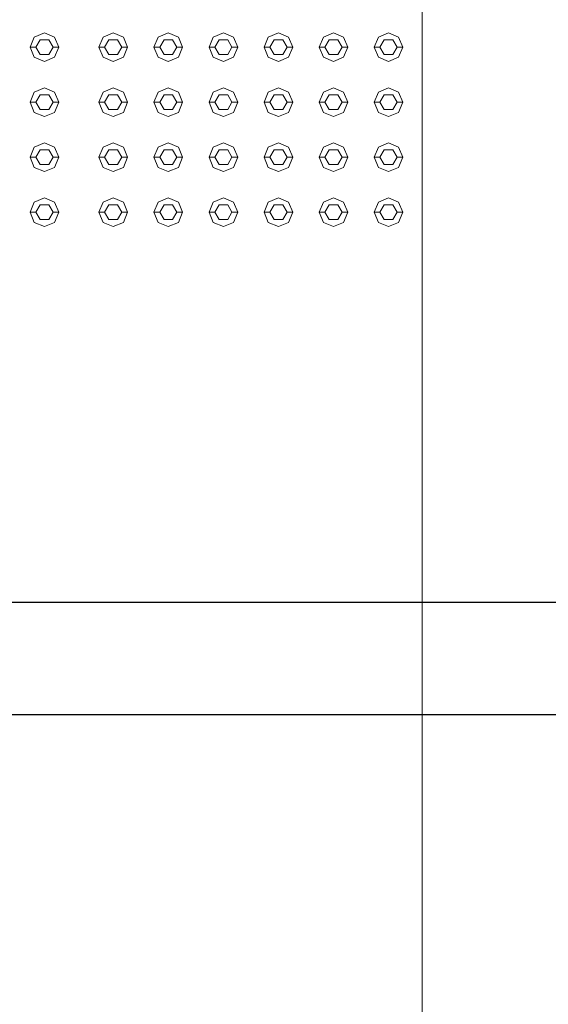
# Model space of a CAD drawing. Header units: millimetres. Extents: x -261 to 187, y -214 to 106.
# Tile 933 of 1056: x -219.136 to -218.674, y 20.354 to 21.215. Entities that reach past the tile are written whole.
import ezdxf

# ---------------------------------------------------------------- set-up
doc = ezdxf.new("R2010")
doc.units = ezdxf.units.MM
doc.header["$LTSCALE"] = 0.005
doc.header["$MEASUREMENT"] = 0
for name, color, linetype, lineweight in [('AP-Condutos', 4, 'Continuous', 25), ('IFC-Elemento construtivo genérico-Contorno', 9, 'Continuous', 5), ('IFC-Parede padrão-Contorno', 9, 'Continuous', 5)]:
    doc.layers.add(name, color=color, linetype=linetype, lineweight=lineweight)

msp = doc.modelspace()

# ---------------------------------------------------------------- linework, layer by layer
at = {"layer": 'AP-Condutos'}
for p, q in [((-218.31472, 20.70508), (-221.9784, 20.70508)), ((-218.31472, 20.60689), (-221.9784, 20.60689))]:
    msp.add_line(p, q, dxfattribs=at)
at = {"layer": 'IFC-Elemento construtivo genérico-Contorno', "lineweight": 5}
for p, q in [((-219.12313, 21.19956), (-219.11428, 21.20323)), ((-219.11428, 21.20323), (-219.10542, 21.19956)), ((-219.06302, 21.19956), (-219.05416, 21.20323)), ((-219.05416, 21.20323), (-219.04531, 21.19956)), ((-219.01493, 21.19956), (-219.00607, 21.20323)), ((-219.00607, 21.20323), (-218.99722, 21.19956)), ((-218.96684, 21.19956), (-218.95798, 21.20323)), ((-218.95798, 21.20323), (-218.94912, 21.19956)), ((-218.91874, 21.19956), (-218.90989, 21.20323)), ((-218.90989, 21.20323), (-218.90103, 21.19956)), ((-218.87065, 21.19956), (-218.8618, 21.20323)), ((-218.8618, 21.20323), (-218.85294, 21.19956)), ((-218.82256, 21.19956), (-218.81371, 21.20323)), ((-218.81371, 21.20323), (-218.80485, 21.19956)), ((-219.1268, 21.19071), (-219.12313, 21.19956)), ((-219.12179, 21.19071), (-219.11804, 21.19722)), ((-219.11804, 21.19722), (-219.11052, 21.19722)), ((-219.11052, 21.19722), (-219.10676, 21.19071)), ((-219.10542, 21.19956), (-219.10175, 21.19071)), ((-219.06669, 21.19071), (-219.06302, 21.19956)), ((-219.06168, 21.19071), (-219.05792, 21.19722)), ((-219.05792, 21.19722), (-219.05041, 21.19722)), ((-219.05041, 21.19722), (-219.04665, 21.19071)), ((-219.04531, 21.19956), (-219.04164, 21.19071)), ((-219.0186, 21.19071), (-219.01493, 21.19956)), ((-219.01359, 21.19071), (-219.00983, 21.19722)), ((-219.00983, 21.19722), (-219.00232, 21.19722)), ((-219.00232, 21.19722), (-218.99856, 21.19071)), ((-218.99722, 21.19956), (-218.99355, 21.19071)), ((-218.9705, 21.19071), (-218.96684, 21.19956)), ((-218.96549, 21.19071), (-218.96174, 21.19722)), ((-218.96174, 21.19722), (-218.95422, 21.19722)), ((-218.95422, 21.19722), (-218.95047, 21.19071)), ((-218.94912, 21.19956), (-218.94546, 21.19071)), ((-218.92241, 21.19071), (-218.91874, 21.19956)), ((-218.9174, 21.19071), (-218.91365, 21.19722)), ((-218.91365, 21.19722), (-218.90613, 21.19722)), ((-218.90613, 21.19722), (-218.90238, 21.19071)), ((-218.90103, 21.19956), (-218.89737, 21.19071)), ((-218.87432, 21.19071), (-218.87065, 21.19956)), ((-218.86931, 21.19071), (-218.86555, 21.19722)), ((-218.86555, 21.19722), (-218.85804, 21.19722)), ((-218.85804, 21.19722), (-218.85428, 21.19071)), ((-218.85294, 21.19956), (-218.84927, 21.19071)), ((-218.82623, 21.19071), (-218.82256, 21.19956)), ((-218.82122, 21.19071), (-218.81746, 21.19722)), ((-218.81746, 21.19722), (-218.80995, 21.19722)), ((-218.80995, 21.19722), (-218.80619, 21.19071)), ((-218.80485, 21.19956), (-218.80118, 21.19071)), ((-219.1268, 21.19071), (-219.12179, 21.19071)), ((-219.1268, 21.19071), (-219.12313, 21.18185)), ((-219.12179, 21.19071), (-219.11804, 21.1842)), ((-219.11052, 21.1842), (-219.10676, 21.19071)), ((-219.10676, 21.19071), (-219.10175, 21.19071)), ((-219.10542, 21.18185), (-219.10175, 21.19071)), ((-219.06669, 21.19071), (-219.06168, 21.19071)), ((-219.06669, 21.19071), (-219.06302, 21.18185)), ((-219.06168, 21.19071), (-219.05792, 21.1842)), ((-219.05041, 21.1842), (-219.04665, 21.19071)), ((-219.04665, 21.19071), (-219.04164, 21.19071)), ((-219.04531, 21.18185), (-219.04164, 21.19071)), ((-219.0186, 21.19071), (-219.01359, 21.19071)), ((-219.0186, 21.19071), (-219.01493, 21.18185)), ((-219.01359, 21.19071), (-219.00983, 21.1842)), ((-219.00232, 21.1842), (-218.99856, 21.19071)), ((-218.99856, 21.19071), (-218.99355, 21.19071)), ((-218.99722, 21.18185), (-218.99355, 21.19071)), ((-218.9705, 21.19071), (-218.96549, 21.19071)), ((-218.9705, 21.19071), (-218.96684, 21.18185)), ((-218.96549, 21.19071), (-218.96174, 21.1842)), ((-218.95422, 21.1842), (-218.95047, 21.19071)), ((-218.95047, 21.19071), (-218.94546, 21.19071)), ((-218.94912, 21.18185), (-218.94546, 21.19071)), ((-218.92241, 21.19071), (-218.9174, 21.19071)), ((-218.92241, 21.19071), (-218.91874, 21.18185)), ((-218.9174, 21.19071), (-218.91365, 21.1842)), ((-218.90613, 21.1842), (-218.90238, 21.19071)), ((-218.90238, 21.19071), (-218.89737, 21.19071)), ((-218.90103, 21.18185), (-218.89737, 21.19071)), ((-218.87432, 21.19071), (-218.86931, 21.19071)), ((-218.87432, 21.19071), (-218.87065, 21.18185)), ((-218.86931, 21.19071), (-218.86555, 21.1842)), ((-218.85804, 21.1842), (-218.85428, 21.19071)), ((-218.85428, 21.19071), (-218.84927, 21.19071)), ((-218.85294, 21.18185), (-218.84927, 21.19071)), ((-218.82623, 21.19071), (-218.82122, 21.19071)), ((-218.82623, 21.19071), (-218.82256, 21.18185)), ((-218.82122, 21.19071), (-218.81746, 21.1842)), ((-218.80995, 21.1842), (-218.80619, 21.19071)), ((-218.80619, 21.19071), (-218.80118, 21.19071)), ((-218.80485, 21.18185), (-218.80118, 21.19071)), ((-219.12313, 21.18185), (-219.11428, 21.17819)), ((-219.11804, 21.1842), (-219.11052, 21.1842)), ((-219.11428, 21.17819), (-219.10542, 21.18185)), ((-219.06302, 21.18185), (-219.05416, 21.17819)), ((-219.05792, 21.1842), (-219.05041, 21.1842)), ((-219.05416, 21.17819), (-219.04531, 21.18185)), ((-219.01493, 21.18185), (-219.00607, 21.17819)), ((-219.00983, 21.1842), (-219.00232, 21.1842)), ((-219.00607, 21.17819), (-218.99722, 21.18185)), ((-218.96684, 21.18185), (-218.95798, 21.17819)), ((-218.96174, 21.1842), (-218.95422, 21.1842)), ((-218.95798, 21.17819), (-218.94912, 21.18185)), ((-218.91874, 21.18185), (-218.90989, 21.17819)), ((-218.91365, 21.1842), (-218.90613, 21.1842)), ((-218.90989, 21.17819), (-218.90103, 21.18185)), ((-218.87065, 21.18185), (-218.8618, 21.17819)), ((-218.86555, 21.1842), (-218.85804, 21.1842)), ((-218.8618, 21.17819), (-218.85294, 21.18185)), ((-218.82256, 21.18185), (-218.81371, 21.17819)), ((-218.81746, 21.1842), (-218.80995, 21.1842)), ((-218.81371, 21.17819), (-218.80485, 21.18185)), ((-219.1268, 21.14262), (-219.12313, 21.15147)), ((-219.12313, 21.15147), (-219.11428, 21.15514)), ((-219.11428, 21.15514), (-219.10542, 21.15147)), ((-219.10542, 21.15147), (-219.10175, 21.14262)), ((-219.06669, 21.14262), (-219.06302, 21.15147)), ((-219.06302, 21.15147), (-219.05416, 21.15514)), ((-219.05416, 21.15514), (-219.04531, 21.15147)), ((-219.04531, 21.15147), (-219.04164, 21.14262)), ((-219.0186, 21.14262), (-219.01493, 21.15147)), ((-219.01493, 21.15147), (-219.00607, 21.15514)), ((-219.00607, 21.15514), (-218.99722, 21.15147)), ((-218.99722, 21.15147), (-218.99355, 21.14262)), ((-218.9705, 21.14262), (-218.96684, 21.15147)), ((-218.96684, 21.15147), (-218.95798, 21.15514)), ((-218.95798, 21.15514), (-218.94912, 21.15147)), ((-218.94912, 21.15147), (-218.94546, 21.14262)), ((-218.92241, 21.14262), (-218.91874, 21.15147)), ((-218.91874, 21.15147), (-218.90989, 21.15514)), ((-218.90989, 21.15514), (-218.90103, 21.15147)), ((-218.90103, 21.15147), (-218.89737, 21.14262)), ((-218.87432, 21.14262), (-218.87065, 21.15147)), ((-218.87065, 21.15147), (-218.8618, 21.15514)), ((-218.8618, 21.15514), (-218.85294, 21.15147)), ((-218.85294, 21.15147), (-218.84927, 21.14262)), ((-218.82623, 21.14262), (-218.82256, 21.15147)), ((-218.82256, 21.15147), (-218.81371, 21.15514)), ((-218.81371, 21.15514), (-218.80485, 21.15147)), ((-218.80485, 21.15147), (-218.80118, 21.14262)), ((-219.1268, 21.14262), (-219.12179, 21.14262)), ((-219.1268, 21.14262), (-219.12313, 21.13376)), ((-219.12179, 21.14262), (-219.11804, 21.14913)), ((-219.12179, 21.14262), (-219.11804, 21.13611)), ((-219.11804, 21.14913), (-219.11052, 21.14913)), ((-219.11052, 21.14913), (-219.10676, 21.14262)), ((-219.11052, 21.13611), (-219.10676, 21.14262)), ((-219.10676, 21.14262), (-219.10175, 21.14262)), ((-219.10542, 21.13376), (-219.10175, 21.14262)), ((-219.06669, 21.14262), (-219.06168, 21.14262)), ((-219.06669, 21.14262), (-219.06302, 21.13376)), ((-219.06168, 21.14262), (-219.05792, 21.14913)), ((-219.06168, 21.14262), (-219.05792, 21.13611)), ((-219.05792, 21.14913), (-219.05041, 21.14913)), ((-219.05041, 21.14913), (-219.04665, 21.14262)), ((-219.05041, 21.13611), (-219.04665, 21.14262)), ((-219.04665, 21.14262), (-219.04164, 21.14262)), ((-219.04531, 21.13376), (-219.04164, 21.14262)), ((-219.0186, 21.14262), (-219.01359, 21.14262)), ((-219.0186, 21.14262), (-219.01493, 21.13376)), ((-219.01359, 21.14262), (-219.00983, 21.14913)), ((-219.01359, 21.14262), (-219.00983, 21.13611)), ((-219.00983, 21.14913), (-219.00232, 21.14913)), ((-219.00232, 21.14913), (-218.99856, 21.14262)), ((-219.00232, 21.13611), (-218.99856, 21.14262)), ((-218.99856, 21.14262), (-218.99355, 21.14262)), ((-218.99722, 21.13376), (-218.99355, 21.14262)), ((-218.9705, 21.14262), (-218.96549, 21.14262)), ((-218.9705, 21.14262), (-218.96684, 21.13376)), ((-218.96549, 21.14262), (-218.96174, 21.14913)), ((-218.96549, 21.14262), (-218.96174, 21.13611)), ((-218.96174, 21.14913), (-218.95422, 21.14913)), ((-218.95422, 21.14913), (-218.95047, 21.14262)), ((-218.95422, 21.13611), (-218.95047, 21.14262)), ((-218.95047, 21.14262), (-218.94546, 21.14262)), ((-218.94912, 21.13376), (-218.94546, 21.14262)), ((-218.92241, 21.14262), (-218.9174, 21.14262)), ((-218.92241, 21.14262), (-218.91874, 21.13376)), ((-218.9174, 21.14262), (-218.91365, 21.14913)), ((-218.9174, 21.14262), (-218.91365, 21.13611)), ((-218.91365, 21.14913), (-218.90613, 21.14913)), ((-218.90613, 21.14913), (-218.90238, 21.14262)), ((-218.90613, 21.13611), (-218.90238, 21.14262)), ((-218.90238, 21.14262), (-218.89737, 21.14262)), ((-218.90103, 21.13376), (-218.89737, 21.14262)), ((-218.87432, 21.14262), (-218.86931, 21.14262)), ((-218.87432, 21.14262), (-218.87065, 21.13376)), ((-218.86931, 21.14262), (-218.86555, 21.14913)), ((-218.86931, 21.14262), (-218.86555, 21.13611)), ((-218.86555, 21.14913), (-218.85804, 21.14913)), ((-218.85804, 21.14913), (-218.85428, 21.14262)), ((-218.85804, 21.13611), (-218.85428, 21.14262)), ((-218.85428, 21.14262), (-218.84927, 21.14262)), ((-218.85294, 21.13376), (-218.84927, 21.14262)), ((-218.82623, 21.14262), (-218.82122, 21.14262)), ((-218.82623, 21.14262), (-218.82256, 21.13376)), ((-218.82122, 21.14262), (-218.81746, 21.14913)), ((-218.82122, 21.14262), (-218.81746, 21.13611)), ((-218.81746, 21.14913), (-218.80995, 21.14913)), ((-218.80995, 21.14913), (-218.80619, 21.14262)), ((-218.80995, 21.13611), (-218.80619, 21.14262)), ((-218.80619, 21.14262), (-218.80118, 21.14262)), ((-218.80485, 21.13376), (-218.80118, 21.14262)), ((-219.12313, 21.13376), (-219.11428, 21.1301)), ((-219.11804, 21.13611), (-219.11052, 21.13611)), ((-219.11428, 21.1301), (-219.10542, 21.13376)), ((-219.06302, 21.13376), (-219.05416, 21.1301)), ((-219.05792, 21.13611), (-219.05041, 21.13611)), ((-219.05416, 21.1301), (-219.04531, 21.13376)), ((-219.01493, 21.13376), (-219.00607, 21.1301)), ((-219.00983, 21.13611), (-219.00232, 21.13611)), ((-219.00607, 21.1301), (-218.99722, 21.13376)), ((-218.96684, 21.13376), (-218.95798, 21.1301)), ((-218.96174, 21.13611), (-218.95422, 21.13611)), ((-218.95798, 21.1301), (-218.94912, 21.13376)), ((-218.91874, 21.13376), (-218.90989, 21.1301)), ((-218.91365, 21.13611), (-218.90613, 21.13611)), ((-218.90989, 21.1301), (-218.90103, 21.13376)), ((-218.87065, 21.13376), (-218.8618, 21.1301)), ((-218.86555, 21.13611), (-218.85804, 21.13611)), ((-218.8618, 21.1301), (-218.85294, 21.13376)), ((-218.82256, 21.13376), (-218.81371, 21.1301)), ((-218.81746, 21.13611), (-218.80995, 21.13611)), ((-218.81371, 21.1301), (-218.80485, 21.13376)), ((-219.1268, 21.09452), (-219.12313, 21.10338)), ((-219.12313, 21.10338), (-219.11428, 21.10705)), ((-219.12179, 21.09452), (-219.11804, 21.10104)), ((-219.11804, 21.10104), (-219.11052, 21.10104)), ((-219.11428, 21.10705), (-219.10542, 21.10338)), ((-219.11052, 21.10104), (-219.10676, 21.09452)), ((-219.10542, 21.10338), (-219.10175, 21.09452)), ((-219.06669, 21.09452), (-219.06302, 21.10338)), ((-219.06302, 21.10338), (-219.05416, 21.10705)), ((-219.06168, 21.09452), (-219.05792, 21.10104)), ((-219.05792, 21.10104), (-219.05041, 21.10104)), ((-219.05416, 21.10705), (-219.04531, 21.10338)), ((-219.05041, 21.10104), (-219.04665, 21.09452)), ((-219.04531, 21.10338), (-219.04164, 21.09452)), ((-219.0186, 21.09452), (-219.01493, 21.10338)), ((-219.01493, 21.10338), (-219.00607, 21.10705)), ((-219.01359, 21.09452), (-219.00983, 21.10104)), ((-219.00983, 21.10104), (-219.00232, 21.10104)), ((-219.00607, 21.10705), (-218.99722, 21.10338)), ((-219.00232, 21.10104), (-218.99856, 21.09452)), ((-218.99722, 21.10338), (-218.99355, 21.09452)), ((-218.9705, 21.09452), (-218.96684, 21.10338)), ((-218.96684, 21.10338), (-218.95798, 21.10705)), ((-218.96549, 21.09452), (-218.96174, 21.10104)), ((-218.96174, 21.10104), (-218.95422, 21.10104)), ((-218.95798, 21.10705), (-218.94912, 21.10338)), ((-218.95422, 21.10104), (-218.95047, 21.09452)), ((-218.94912, 21.10338), (-218.94546, 21.09452)), ((-218.92241, 21.09452), (-218.91874, 21.10338)), ((-218.91874, 21.10338), (-218.90989, 21.10705)), ((-218.9174, 21.09452), (-218.91365, 21.10104)), ((-218.91365, 21.10104), (-218.90613, 21.10104)), ((-218.90989, 21.10705), (-218.90103, 21.10338)), ((-218.90613, 21.10104), (-218.90238, 21.09452)), ((-218.90103, 21.10338), (-218.89737, 21.09452)), ((-218.87432, 21.09452), (-218.87065, 21.10338)), ((-218.87065, 21.10338), (-218.8618, 21.10705)), ((-218.86931, 21.09452), (-218.86555, 21.10104)), ((-218.86555, 21.10104), (-218.85804, 21.10104)), ((-218.8618, 21.10705), (-218.85294, 21.10338)), ((-218.85804, 21.10104), (-218.85428, 21.09452)), ((-218.85294, 21.10338), (-218.84927, 21.09452)), ((-218.82623, 21.09452), (-218.82256, 21.10338)), ((-218.82256, 21.10338), (-218.81371, 21.10705)), ((-218.82122, 21.09452), (-218.81746, 21.10104)), ((-218.81746, 21.10104), (-218.80995, 21.10104)), ((-218.81371, 21.10705), (-218.80485, 21.10338)), ((-218.80995, 21.10104), (-218.80619, 21.09452)), ((-218.80485, 21.10338), (-218.80118, 21.09452)), ((-219.1268, 21.09452), (-219.12179, 21.09452)), ((-219.1268, 21.09452), (-219.12313, 21.08567)), ((-219.12179, 21.09452), (-219.11804, 21.08802)), ((-219.11052, 21.08802), (-219.10676, 21.09452)), ((-219.10676, 21.09452), (-219.10175, 21.09452)), ((-219.10542, 21.08567), (-219.10175, 21.09452)), ((-219.06669, 21.09452), (-219.06168, 21.09452)), ((-219.06669, 21.09452), (-219.06302, 21.08567)), ((-219.06168, 21.09452), (-219.05792, 21.08802)), ((-219.05041, 21.08802), (-219.04665, 21.09452)), ((-219.04665, 21.09452), (-219.04164, 21.09452)), ((-219.04531, 21.08567), (-219.04164, 21.09452)), ((-219.0186, 21.09452), (-219.01359, 21.09452)), ((-219.0186, 21.09452), (-219.01493, 21.08567)), ((-219.01359, 21.09452), (-219.00983, 21.08802)), ((-219.00232, 21.08802), (-218.99856, 21.09452)), ((-218.99856, 21.09452), (-218.99355, 21.09452)), ((-218.99722, 21.08567), (-218.99355, 21.09452)), ((-218.9705, 21.09452), (-218.96549, 21.09452)), ((-218.9705, 21.09452), (-218.96684, 21.08567)), ((-218.96549, 21.09452), (-218.96174, 21.08802)), ((-218.95422, 21.08802), (-218.95047, 21.09452)), ((-218.95047, 21.09452), (-218.94546, 21.09452)), ((-218.94912, 21.08567), (-218.94546, 21.09452)), ((-218.92241, 21.09452), (-218.9174, 21.09452)), ((-218.92241, 21.09452), (-218.91874, 21.08567)), ((-218.9174, 21.09452), (-218.91365, 21.08802)), ((-218.90613, 21.08802), (-218.90238, 21.09452)), ((-218.90238, 21.09452), (-218.89737, 21.09452)), ((-218.90103, 21.08567), (-218.89737, 21.09452)), ((-218.87432, 21.09452), (-218.86931, 21.09452)), ((-218.87432, 21.09452), (-218.87065, 21.08567)), ((-218.86931, 21.09452), (-218.86555, 21.08802)), ((-218.85804, 21.08802), (-218.85428, 21.09452)), ((-218.85428, 21.09452), (-218.84927, 21.09452)), ((-218.85294, 21.08567), (-218.84927, 21.09452)), ((-218.82623, 21.09452), (-218.82122, 21.09452)), ((-218.82623, 21.09452), (-218.82256, 21.08567)), ((-218.82122, 21.09452), (-218.81746, 21.08802)), ((-218.80995, 21.08802), (-218.80619, 21.09452)), ((-218.80619, 21.09452), (-218.80118, 21.09452)), ((-218.80485, 21.08567), (-218.80118, 21.09452)), ((-219.12313, 21.08567), (-219.11428, 21.082)), ((-219.11804, 21.08802), (-219.11052, 21.08802)), ((-219.11428, 21.082), (-219.10542, 21.08567)), ((-219.06302, 21.08567), (-219.05416, 21.082)), ((-219.05792, 21.08802), (-219.05041, 21.08802)), ((-219.05416, 21.082), (-219.04531, 21.08567)), ((-219.01493, 21.08567), (-219.00607, 21.082)), ((-219.00983, 21.08802), (-219.00232, 21.08802)), ((-219.00607, 21.082), (-218.99722, 21.08567)), ((-218.96684, 21.08567), (-218.95798, 21.082)), ((-218.96174, 21.08802), (-218.95422, 21.08802)), ((-218.95798, 21.082), (-218.94912, 21.08567)), ((-218.91874, 21.08567), (-218.90989, 21.082)), ((-218.91365, 21.08802), (-218.90613, 21.08802)), ((-218.90989, 21.082), (-218.90103, 21.08567)), ((-218.87065, 21.08567), (-218.8618, 21.082)), ((-218.86555, 21.08802), (-218.85804, 21.08802)), ((-218.8618, 21.082), (-218.85294, 21.08567)), ((-218.82256, 21.08567), (-218.81371, 21.082)), ((-218.81746, 21.08802), (-218.80995, 21.08802)), ((-218.81371, 21.082), (-218.80485, 21.08567)), ((-219.12313, 21.05529), (-219.11428, 21.05896)), ((-219.11428, 21.05896), (-219.10542, 21.05529)), ((-219.06302, 21.05529), (-219.05416, 21.05896)), ((-219.05416, 21.05896), (-219.04531, 21.05529)), ((-219.01493, 21.05529), (-219.00607, 21.05896)), ((-219.00607, 21.05896), (-218.99722, 21.05529)), ((-218.96684, 21.05529), (-218.95798, 21.05896)), ((-218.95798, 21.05896), (-218.94912, 21.05529)), ((-218.91874, 21.05529), (-218.90989, 21.05896)), ((-218.90989, 21.05896), (-218.90103, 21.05529)), ((-218.87065, 21.05529), (-218.8618, 21.05896)), ((-218.8618, 21.05896), (-218.85294, 21.05529)), ((-218.82256, 21.05529), (-218.81371, 21.05896)), ((-218.81371, 21.05896), (-218.80485, 21.05529)), ((-219.1268, 21.04644), (-219.12313, 21.05529)), ((-219.12179, 21.04644), (-219.11804, 21.05294)), ((-219.11804, 21.05294), (-219.11052, 21.05294)), ((-219.11052, 21.05294), (-219.10676, 21.04644)), ((-219.10542, 21.05529), (-219.10175, 21.04644)), ((-219.06669, 21.04644), (-219.06302, 21.05529)), ((-219.06168, 21.04644), (-219.05792, 21.05294)), ((-219.05792, 21.05294), (-219.05041, 21.05294)), ((-219.05041, 21.05294), (-219.04665, 21.04644)), ((-219.04531, 21.05529), (-219.04164, 21.04644)), ((-219.0186, 21.04644), (-219.01493, 21.05529)), ((-219.01359, 21.04644), (-219.00983, 21.05294)), ((-219.00983, 21.05294), (-219.00232, 21.05294)), ((-219.00232, 21.05294), (-218.99856, 21.04644)), ((-218.99722, 21.05529), (-218.99355, 21.04644)), ((-218.9705, 21.04644), (-218.96684, 21.05529)), ((-218.96549, 21.04644), (-218.96174, 21.05294)), ((-218.96174, 21.05294), (-218.95422, 21.05294)), ((-218.95422, 21.05294), (-218.95047, 21.04644)), ((-218.94912, 21.05529), (-218.94546, 21.04644)), ((-218.92241, 21.04644), (-218.91874, 21.05529)), ((-218.9174, 21.04644), (-218.91365, 21.05294)), ((-218.91365, 21.05294), (-218.90613, 21.05294)), ((-218.90613, 21.05294), (-218.90238, 21.04644)), ((-218.90103, 21.05529), (-218.89737, 21.04644)), ((-218.87432, 21.04644), (-218.87065, 21.05529)), ((-218.86931, 21.04644), (-218.86555, 21.05294)), ((-218.86555, 21.05294), (-218.85804, 21.05294)), ((-218.85804, 21.05294), (-218.85428, 21.04644)), ((-218.85294, 21.05529), (-218.84927, 21.04644)), ((-218.82623, 21.04644), (-218.82256, 21.05529)), ((-218.82122, 21.04644), (-218.81746, 21.05294)), ((-218.81746, 21.05294), (-218.80995, 21.05294)), ((-218.80995, 21.05294), (-218.80619, 21.04644)), ((-218.80485, 21.05529), (-218.80118, 21.04644)), ((-219.1268, 21.04644), (-219.12179, 21.04644)), ((-219.1268, 21.04644), (-219.12313, 21.03758)), ((-219.12179, 21.04644), (-219.11804, 21.03993)), ((-219.11804, 21.03993), (-219.11052, 21.03993)), ((-219.11052, 21.03993), (-219.10676, 21.04644)), ((-219.10676, 21.04644), (-219.10175, 21.04644)), ((-219.10542, 21.03758), (-219.10175, 21.04644)), ((-219.06669, 21.04644), (-219.06168, 21.04644)), ((-219.06669, 21.04644), (-219.06302, 21.03758)), ((-219.06168, 21.04644), (-219.05792, 21.03993)), ((-219.05792, 21.03993), (-219.05041, 21.03993)), ((-219.05041, 21.03993), (-219.04665, 21.04644)), ((-219.04665, 21.04644), (-219.04164, 21.04644)), ((-219.04531, 21.03758), (-219.04164, 21.04644)), ((-219.0186, 21.04644), (-219.01359, 21.04644)), ((-219.0186, 21.04644), (-219.01493, 21.03758)), ((-219.01359, 21.04644), (-219.00983, 21.03993)), ((-219.00983, 21.03993), (-219.00232, 21.03993)), ((-219.00232, 21.03993), (-218.99856, 21.04644)), ((-218.99856, 21.04644), (-218.99355, 21.04644)), ((-218.99722, 21.03758), (-218.99355, 21.04644)), ((-218.9705, 21.04644), (-218.96549, 21.04644)), ((-218.9705, 21.04644), (-218.96684, 21.03758)), ((-218.96549, 21.04644), (-218.96174, 21.03993)), ((-218.96174, 21.03993), (-218.95422, 21.03993)), ((-218.95422, 21.03993), (-218.95047, 21.04644)), ((-218.95047, 21.04644), (-218.94546, 21.04644)), ((-218.94912, 21.03758), (-218.94546, 21.04644)), ((-218.92241, 21.04644), (-218.9174, 21.04644)), ((-218.92241, 21.04644), (-218.91874, 21.03758)), ((-218.9174, 21.04644), (-218.91365, 21.03993)), ((-218.91365, 21.03993), (-218.90613, 21.03993)), ((-218.90613, 21.03993), (-218.90238, 21.04644)), ((-218.90238, 21.04644), (-218.89737, 21.04644)), ((-218.90103, 21.03758), (-218.89737, 21.04644)), ((-218.87432, 21.04644), (-218.86931, 21.04644)), ((-218.87432, 21.04644), (-218.87065, 21.03758)), ((-218.86931, 21.04644), (-218.86555, 21.03993)), ((-218.86555, 21.03993), (-218.85804, 21.03993)), ((-218.85804, 21.03993), (-218.85428, 21.04644)), ((-218.85428, 21.04644), (-218.84927, 21.04644)), ((-218.85294, 21.03758), (-218.84927, 21.04644)), ((-218.82623, 21.04644), (-218.82122, 21.04644)), ((-218.82623, 21.04644), (-218.82256, 21.03758)), ((-218.82122, 21.04644), (-218.81746, 21.03993)), ((-218.81746, 21.03993), (-218.80995, 21.03993)), ((-218.80995, 21.03993), (-218.80619, 21.04644)), ((-218.80619, 21.04644), (-218.80118, 21.04644)), ((-218.80485, 21.03758), (-218.80118, 21.04644)), ((-219.12313, 21.03758), (-219.11428, 21.03391)), ((-219.11428, 21.03391), (-219.10542, 21.03758)), ((-219.06302, 21.03758), (-219.05416, 21.03391)), ((-219.05416, 21.03391), (-219.04531, 21.03758)), ((-219.01493, 21.03758), (-219.00607, 21.03391)), ((-219.00607, 21.03391), (-218.99722, 21.03758)), ((-218.96684, 21.03758), (-218.95798, 21.03391)), ((-218.95798, 21.03391), (-218.94912, 21.03758)), ((-218.91874, 21.03758), (-218.90989, 21.03391)), ((-218.90989, 21.03391), (-218.90103, 21.03758)), ((-218.87065, 21.03758), (-218.8618, 21.03391)), ((-218.8618, 21.03391), (-218.85294, 21.03758)), ((-218.82256, 21.03758), (-218.81371, 21.03391)), ((-218.81371, 21.03391), (-218.80485, 21.03758))]:
    msp.add_line(p, q, dxfattribs=at)
at = {"layer": 'IFC-Parede padrão-Contorno', "lineweight": 5}
for p, q in [((-218.78433, 20.5204), (-218.78433, 21.55934)), ((-218.78433, 20.26687), (-218.78433, 20.5204))]:
    msp.add_line(p, q, dxfattribs=at)

doc.saveas('drawing.dxf')
